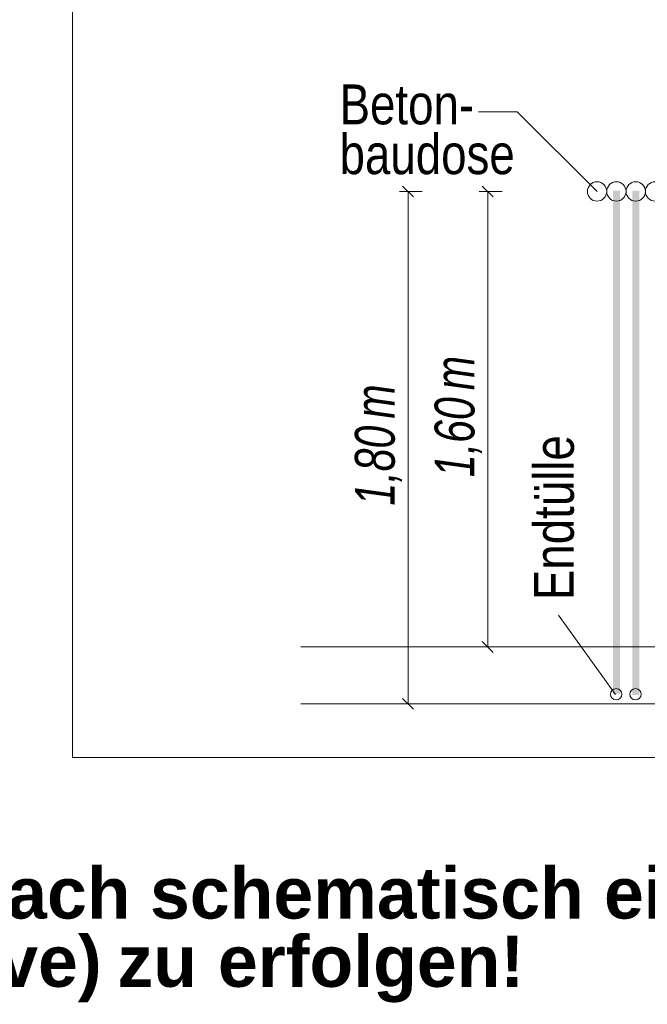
# Model space of a CAD drawing. Extents: x -620 to 300, y 62 to 1162.
# Tile 260 of 322: x 188 to 210, y 850 to 885. Entities that reach past the tile are written whole.
import ezdxf
from ezdxf.lldxf.tags import DXFTag

# ---------------------------------------------------------------- set-up
doc = ezdxf.new("R2010")
doc.units = 0
doc.layers.get('0').update_dxf_attribs({"lineweight": 13})
for name, color, linetype, lineweight, true_color in [('E_Aussparung Bemaßung-A06G94UP8I', 5, 'Continuous', 9, 0x0000ff), ('E_Betonbaudose', 1, 'Continuous', 13, 0xff0000), ('E_Detail_Beschriftung', 7, 'Continuous', 13, 0x009900)]:
    doc.layers.add(name, color=color, linetype=linetype, lineweight=lineweight, true_color=true_color)
doc.layers.add('E_Detail_Linie_Text_Bem', color=7, linetype='Continuous', lineweight=13)
doc.styles.get("Standard").update_dxf_attribs({"font": 'ARIALN.TTF'})
tags = doc.linetypes.add('fein_strichliert-A06G94UT8I', pattern=[4, 1, -2, 1]).pattern_tags.tags
tags[8:9] = [DXFTag(74, 4), DXFTag(75, 0), DXFTag(340, '0'), DXFTag(46, 0.0), DXFTag(50, 0.0), DXFTag(44, 0.0), DXFTag(45, 0.0)]
tags[6:7] = [DXFTag(74, 4), DXFTag(75, 0), DXFTag(340, '0'), DXFTag(46, 0.0), DXFTag(50, 0.0), DXFTag(44, 0.0), DXFTag(45, 0.0)]
tags[4:5] = [DXFTag(74, 4), DXFTag(75, 0), DXFTag(340, '0'), DXFTag(46, 0.0), DXFTag(50, 0.0), DXFTag(44, 0.0), DXFTag(45, 0.0)]

# ---------------------------------------------------------------- blocks, each defined once
blk = doc.blocks.new('Referenz-A06G94UU8I')
at = {"layer": 'E_Aussparung Bemaßung-A06G94UP8I', "linetype": 'Continuous', "ltscale": 0.13}
for p, q in [((201.636, 878.953), (202.018, 878.571)), ((204.436, 878.953), (204.818, 878.571)), ((201.527, 878.762), (202.327, 878.762)), ((201.827, 860.762), (201.827, 878.762)), ((204.327, 878.762), (205.127, 878.762)), ((204.627, 862.762), (204.627, 878.762)), ((204.927, 862.762), (204.127, 862.762)), ((204.436, 862.953), (204.818, 862.571)), ((201.527, 860.762), (202.327, 860.762)), ((201.636, 860.953), (202.018, 860.571))]:
    blk.add_line(p, q, dxfattribs=at)
at = {"layer": 'E_Betonbaudose', "linetype": 'Continuous', "ltscale": 0.13}
for centre, radius in [((208.464, 878.762), 0.34), ((209.144, 878.762), 0.34), ((209.824, 878.762), 0.34), ((210.504, 878.762), 0.34), ((209.135, 861.098), 0.2), ((209.815, 861.098), 0.2)]:
    blk.add_circle(centre, radius, dxfattribs=at)
at = {"layer": 'E_Detail_Linie_Text_Bem', "linetype": 'fein_strichliert-A06G94UT8I', "ltscale": 0.65}
for p, q in [((190.043, 920.189), (190.043, 858.872)), ((190.043, 858.872), (249.786, 858.872))]:
    blk.add_line(p, q, dxfattribs=at)
at = {"layer": 'E_Detail_Linie_Text_Bem', "color": 0, "linetype": 'Continuous', "ltscale": 0.13}
for p, q in [((204.305, 881.557), (205.664, 881.557)), ((205.664, 881.557), (208.463, 878.758)), ((209.109, 861.092), (207.114, 863.877))]:
    blk.add_line(p, q, dxfattribs=at)
at = {"layer": 'E_Detail_Linie_Text_Bem', "linetype": 'Continuous', "ltscale": 0.13}
for p, q in [((198.059, 862.762), (240.144, 862.762)), ((198.059, 860.762), (241.41, 860.762))]:
    blk.add_line(p, q, dxfattribs=at)
for points in [[(209.269, 878.788), (209.269, 861.102), (209.019, 878.787), (209.019, 861.102)], [(209.949, 878.788), (209.949, 861.071), (209.699, 878.787), (209.699, 861.071)]]:
    blk.add_solid(points, dxfattribs=at)
at = {"layer": 'E_Aussparung Bemaßung-A06G94UP8I', "linetype": 'Continuous', "ltscale": 0.13, "char_height": 1.4, "attachment_point": 1, "rotation": 90}
for s, insert in [('{\\W0.9;\\fArial Narrow|b0|i1;m}', (202.76, 871.782)), ('{\\W0.9;\\fArial Narrow|b0|i1;m}', (199.96, 870.782)), ('{\\W0.9;\\fArial Narrow|b0|i1;1,60 }', (202.76, 868.725)), ('{\\W0.9;\\fArial Narrow|b0|i1;1,80 }', (199.96, 867.725))]:
    blk.add_mtext(s, dxfattribs=dict(at, insert=insert))
at = {"layer": 'E_Detail_Beschriftung', "linetype": 'Continuous', "ltscale": 0.13, "char_height": 1.4, "attachment_point": 1}
for s, insert in [('{\\fArial Narrow;Beton-}', (199.423, 882.521)), ('{\\fArial Narrow;baudose}', (199.423, 880.771))]:
    blk.add_mtext(s, dxfattribs=dict(at, insert=insert))
at = {"layer": 'E_Detail_Beschriftung', "linetype": 'Continuous', "ltscale": 0.13, "insert": (206.249, 864.406), "char_height": 1.4, "attachment_point": 1, "rotation": 90}
blk.add_mtext('{\\fArial Narrow;Endtülle}', dxfattribs=at)
at = {"layer": 'E_Detail_Beschriftung', "color": 1, "linetype": 'Continuous', "lineweight": 35, "ltscale": 0.35, "true_color": 0xff0000, "char_height": 1.8, "attachment_point": 1}
for s, insert in [('{\\fArial|b1|i0;einfach}', (183.281, 855.018)), ('{\\fArial|b1|i0;schematisch}', (192.766, 855.018)), ('{\\fArial|b1|i0;eingezeichnet.}', (208.709, 855.018)), ('{\\fArial|b1|i0;Reserve)}', (180.445, 852.62)), ('{\\fArial|b1|i0;erfolgen!}', (195.152, 852.62)), ('{\\fArial|b1|i0;zu}', (191.618, 852.62))]:
    blk.add_mtext(s, dxfattribs=dict(at, insert=insert))

msp = doc.modelspace()

# ---------------------------------------------------------------- block references
at = {"color": 8, "lineweight": 25, "ltscale": 0.25, "true_color": 0x808080}
msp.add_blockref('Referenz-A06G94UU8I', (0, 0), dxfattribs=at)

doc.saveas('drawing.dxf')
